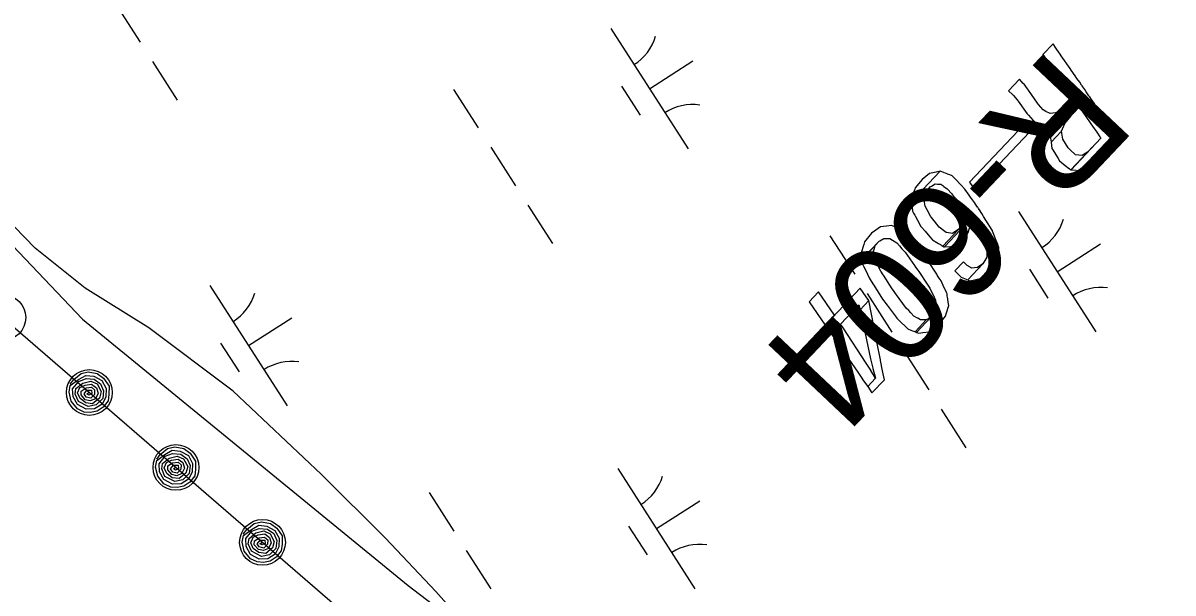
# Model space of a CAD drawing. Extents: x 3962991 to 3983549, y 181631 to 204078.
# Drawn here: x 3978273.5 to 3978675.2, y 190256.9 to 190456.2 of the extents above; entities that cross this region are included whole.
import ezdxf

# ---------------------------------------------------------------- set-up
doc = ezdxf.new("R2010")
doc.units = 0
for name, color, linetype in [('V-ANNO-MASK', 7, 'Continuous'), ('V-ANNO-MASK2', 7, 'Continuous'), ('V-RIVR-EDGE', 7, 'Continuous'), ('V-RIVR-RANG-IDEN', 7, 'Continuous'), ('V-RRAP-FSHR', 7, 'Continuous'), ('V-WETL-SWMP', 7, 'Continuous')]:
    doc.layers.add(name, color=color, linetype=linetype)

msp = doc.modelspace()

# ---------------------------------------------------------------- linework, layer by layer
at = {"layer": 'V-ANNO-MASK2'}
for points in [[(3978634.47, 190447.28), (3978633.33, 190448.94), (3978629.8, 190445.2), (3978630.94, 190443.55), (3978631.18, 190443.2), (3978632.34, 190441.52), (3978632.69, 190441.01), (3978635.76, 190436.57), (3978636.15, 190436.01), (3978637.58, 190433.93), (3978638.17, 190433.08), (3978639.11, 190431.71), (3978639.79, 190430.73), (3978640.01, 190430.42), (3978640.19, 190430.15), (3978630.52, 190419.92), (3978632.16, 190419.97), (3978634.8, 190421.35), (3978633.59, 190419.55), (3978632.41, 190416.48), (3978632.45, 190416.11), (3978642.52, 190426.77), (3978642.64, 190426.61), (3978643.24, 190425.74), (3978644.24, 190424.29), (3978644.56, 190423.82), (3978646.57, 190420.92), (3978647.09, 190420.16), (3978648.59, 190418.01), (3978649.68, 190416.43), (3978649.9, 190416.1), (3978649.9, 190416.1), (3978650, 190415.96), (3978650.04, 190415.9), (3978639.65, 190404.9), (3978643.27, 190404.58), (3978646.64, 190406.34), (3978649.82, 190409.44), (3978656.05, 190416.03), (3978655.95, 190416.18), (3978655.23, 190417.23), (3978653.57, 190419.63), (3978653.52, 190419.7), (3978653.43, 190419.83), (3978653.2, 190420.16), (3978652.11, 190421.74), (3978650.62, 190423.89), (3978650.1, 190424.66), (3978648.09, 190427.55), (3978647.77, 190428.02), (3978646.77, 190429.47), (3978646.17, 190430.35), (3978646.06, 190430.51), (3978645.89, 190430.75), (3978645.17, 190431.8), (3978644.96, 190432.1), (3978644.39, 190432.92), (3978643.72, 190433.89), (3978643.54, 190434.16), (3978643.32, 190434.46), (3978642.65, 190435.45), (3978641.7, 190436.81), (3978641.11, 190437.67), (3978639.68, 190439.74), (3978639.29, 190440.31), (3978636.22, 190444.75), (3978635.88, 190445.26), (3978634.71, 190446.93)], [(3978622.93, 190435.08), (3978621.61, 190436.53), (3978617.76, 190432.46), (3978619.22, 190431.14), (3978619.5, 190430.84), (3978620.83, 190429.33), (3978621.19, 190428.83), (3978624.32, 190424.46), (3978624.72, 190423.91), (3978626.37, 190422.07), (3978627.05, 190421.31), (3978628.5, 190420.48), (3978629.55, 190419.89), (3978630.07, 190419.91), (3978630.52, 190419.92), (3978636.85, 190426.63), (3978634.78, 190424.9), (3978634.2, 190424.8), (3978632.3, 190424.5), (3978630.82, 190425.3), (3978629.89, 190425.8), (3978628.3, 190427.7), (3978627.87, 190428.21), (3978624.8, 190432.65), (3978624.43, 190433.15), (3978623.21, 190434.76)], [(3978637.42, 190421.09), (3978639.63, 190423.71), (3978632.45, 190416.11), (3978632.48, 190415.87), (3978632.64, 190414.52), (3978636.3, 190418.39)], [(3978625.08, 190418.06), (3978623.25, 190420.71), (3978604.14, 190400.49), (3978605.97, 190397.85)], [(3978636.64, 190416.24), (3978636.29, 190418.38), (3978632.64, 190414.52), (3978632.91, 190412.29), (3978633.22, 190411.81), (3978635.13, 190408.82), (3978635.63, 190408.03), (3978637.6, 190406.38), (3978639.05, 190405.18), (3978639.34, 190404.93), (3978639.55, 190404.91), (3978645.37, 190411.07), (3978644.81, 190410.71), (3978643.47, 190409.87), (3978641.16, 190410.15), (3978639.28, 190411.89), (3978638.61, 190412.51), (3978636.75, 190415.55)], [(3978647.18, 190412.88), (3978645.37, 190411.07), (3978639.55, 190404.91), (3978639.65, 190404.9)], [(3978588.89, 190402.48), (3978587.58, 190401.42), (3978585.23, 190398.6), (3978585.02, 190398.04), (3978585.02, 190398.05), (3978583.8, 190394.89), (3978583.91, 190393.82), (3978593.93, 190404.42), (3978592.48, 190404.08), (3978590.21, 190403.54)], [(3978595.15, 190403.93), (3978593.93, 190404.42), (3978583.91, 190393.82), (3978584.08, 190392.22), (3978590.4, 190398.91), (3978590.89, 190399.18), (3978592.19, 190399.92), (3978592.96, 190399.89), (3978593.21, 190399.88), (3978594.19, 190399.84), (3978594.87, 190399.35), (3978595.25, 190399.08), (3978596.36, 190398.26), (3978597.93, 190396.44), (3978598.26, 190396.06), (3978599.23, 190394.92), (3978599.34, 190394.75), (3978600.74, 190392.44), (3978601.38, 190391.37), (3978601.43, 190391.14), (3978601.44, 190391.14), (3978601.9, 190389.18), (3978602.08, 190388.42), (3978601.74, 190386.33), (3978601.7, 190386.09), (3978600.31, 190383.97), (3978594.88, 190378.21), (3978595.25, 190377.99), (3978595.38, 190378), (3978604.37, 190387.51), (3978604.39, 190387.48), (3978605.21, 190386.24), (3978605.75, 190385.42), (3978605.9, 190385.19), (3978606.71, 190383.96), (3978608.89, 190380.37), (3978608.93, 190380.27), (3978609.01, 190380.06), (3978609.74, 190378.25), (3978610.24, 190376.99), (3978610.25, 190376.79), (3978610.24, 190376.01), (3978610.22, 190374.31), (3978609.89, 190373.76), (3978608.86, 190372.05), (3978603.53, 190366.4), (3978603.65, 190366.35), (3978603.65, 190366.35), (3978604.36, 190366.06), (3978607.94, 190366.86), (3978613.73, 190372.99), (3978614.23, 190376.5), (3978614.4, 190377.72), (3978614.35, 190377.85), (3978614.18, 190378.3), (3978614.13, 190378.44), (3978613.67, 190379.65), (3978613.47, 190380.2), (3978613.41, 190380.34), (3978612.93, 190381.63), (3978612.24, 190383.47), (3978612.15, 190383.68), (3978612.1, 190383.77), (3978609.89, 190387.32), (3978609.1, 190388.58), (3978608.95, 190388.81), (3978608.43, 190389.65), (3978607.64, 190390.91), (3978607.62, 190390.94), (3978607.56, 190391.01), (3978607.31, 190391.37), (3978607.04, 190391.75), (3978606.96, 190391.86), (3978606.26, 190392.85), (3978605.88, 190393.39), (3978604.88, 190394.79), (3978604.76, 190394.96), (3978604.06, 190395.95), (3978602.52, 190398.11), (3978602.38, 190398.26), (3978601.36, 190399.33), (3978601.01, 190399.7), (3978599.35, 190401.42), (3978598.4, 190402.41), (3978598.08, 190402.75), (3978597.25, 190403.08), (3978596.51, 190403.38), (3978596.32, 190403.46), (3978595.74, 190403.69), (3978595.31, 190403.86)], [(3978589, 190397.19), (3978590.4, 190398.91), (3978584.08, 190392.22), (3978584.11, 190392.01)], [(3978588.66, 190396.19), (3978589, 190397.19), (3978584.11, 190392.01), (3978584.17, 190391.43), (3978584.25, 190390.67), (3978584.27, 190390.43), (3978584.65, 190389.75), (3978585.07, 190388.98), (3978585.31, 190388.56), (3978586, 190387.3), (3978587.21, 190385.1), (3978587.54, 190384.71), (3978588.5, 190383.57), (3978588.51, 190383.58), (3978588.64, 190383.42), (3978590.33, 190381.42), (3978591.1, 190380.5), (3978591.23, 190380.34), (3978592.72, 190379.47), (3978593.3, 190379.13), (3978594.35, 190378.52), (3978594.48, 190378.45), (3978594.88, 190378.21), (3978600.31, 190383.97), (3978598.74, 190382.96), (3978598.25, 190382.65), (3978596.79, 190382.82), (3978595.98, 190382.91), (3978594.65, 190383.96), (3978594.49, 190384.09), (3978593.55, 190384.83), (3978591.91, 190386.88), (3978591.78, 190387.04), (3978590.85, 190388.21), (3978590.59, 190388.67), (3978589.36, 190390.85), (3978588.66, 190392.11), (3978588.57, 190392.69), (3978588.39, 190393.71), (3978588.24, 190394.63), (3978588.2, 190394.86)], [(3978604.37, 190387.45), (3978604.37, 190387.51), (3978595.38, 190378), (3978595.44, 190378), (3978597.53, 190378.11), (3978598.91, 190378.18), (3978600.02, 190378.97), (3978601.7, 190380.16), (3978603.6, 190382.76), (3978603.77, 190383.32), (3978604.34, 190385.32)], [(3978571.39, 190383.75), (3978569.93, 190382.72), (3978567.51, 190379.65), (3978567.22, 190378.76), (3978566.28, 190375.85), (3978566.48, 190374.44), (3978566.6, 190373.59), (3978572.58, 190379.92), (3978572.83, 190380.06), (3978574.23, 190380.84), (3978574.84, 190380.84), (3978575.34, 190380.85), (3978576.3, 190380.84), (3978577.25, 190380.25), (3978577.27, 190380.25), (3978578.79, 190379.3), (3978579.67, 190378.31), (3978580.58, 190377.27), (3978581.54, 190376.18), (3978581.63, 190376.06), (3978584.95, 190371.44), (3978585.35, 190370.89), (3978586.1, 190369.84), (3978586.44, 190369.32), (3978586.44, 190369.32), (3978589.36, 190364.85), (3978589.37, 190364.86), (3978589.6, 190364.5), (3978590.28, 190363.45), (3978590.81, 190362.41), (3978591.55, 190360.91), (3978592.21, 190359.59), (3978592.23, 190359.46), (3978592.44, 190358.08), (3978592.53, 190357.47), (3978592.62, 190356.86), (3978592.3, 190355.85), (3978592.3, 190355.86), (3978591.97, 190354.85), (3978590.66, 190353.31), (3978585.68, 190348.05), (3978586.44, 190347.73), (3978587.89, 190347.95), (3978590.1, 190348.27), (3978591.63, 190349.34), (3978595.77, 190353.72), (3978596.01, 190354.52), (3978596.89, 190357.48), (3978596.73, 190358.62), (3978596.6, 190359.6), (3978596.58, 190359.72), (3978596.5, 190360.3), (3978596.41, 190360.87), (3978596.33, 190361.49), (3978596.11, 190361.96), (3978595.61, 190363.04), (3978595.56, 190363.14), (3978594.93, 190364.48), (3978594.21, 190366.01), (3978593.6, 190366.96), (3978592.92, 190368.02), (3978592.69, 190368.38), (3978589.79, 190372.87), (3978589.43, 190373.37), (3978588.67, 190374.41), (3978588.27, 190374.96), (3978584.93, 190379.55), (3978584.83, 190379.67), (3978583.82, 190380.7), (3978582.86, 190381.68), (3978581.93, 190382.62), (3978580.69, 190383.87), (3978580.68, 190383.88), (3978579.6, 190384.33), (3978578.9, 190384.61), (3978578.54, 190384.76), (3978578.1, 190384.94), (3978577.63, 190385.14), (3978577.54, 190385.17), (3978576.88, 190385.44), (3978575.12, 190385.21), (3978573.06, 190384.93)], [(3978571.26, 190378.4), (3978572.58, 190379.92), (3978566.6, 190373.59), (3978566.62, 190373.48)], [(3978570.92, 190377.34), (3978571.26, 190378.39), (3978566.62, 190373.48), (3978566.7, 190372.87), (3978566.78, 190372.32), (3978566.84, 190371.86), (3978567.17, 190371.18), (3978567.67, 190370.11), (3978567.68, 190370.1), (3978568.49, 190368.4), (3978569.1, 190367.12), (3978569.85, 190365.92), (3978570.65, 190364.66), (3978570.66, 190364.66), (3978570.73, 190364.53), (3978573.82, 190359.66), (3978574.22, 190359.12), (3978574.99, 190358.08), (3978575.36, 190357.59), (3978578.5, 190353.35), (3978578.75, 190353.01), (3978579.62, 190352.17), (3978580.41, 190351.41), (3978581.54, 190350.31), (3978582.54, 190349.35), (3978582.61, 190349.28), (3978583.71, 190348.83), (3978583.71, 190348.84), (3978584.19, 190348.64), (3978584.68, 190348.45), (3978585.13, 190348.27), (3978589.03, 190352.39), (3978588.4, 190352.39), (3978587.72, 190352.39), (3978587.06, 190352.39), (3978586.08, 190352.96), (3978585.99, 190353.01), (3978584.76, 190353.72), (3978583.68, 190354.87), (3978582.93, 190355.66), (3978582.09, 190356.55), (3978581.81, 190356.85), (3978578.69, 190361.12), (3978578.33, 190361.62), (3978577.57, 190362.66), (3978577.19, 190363.23), (3978574.07, 190368.06), (3978573.98, 190368.19), (3978573.18, 190369.44), (3978572.52, 190370.74), (3978571.88, 190371.98), (3978571.03, 190373.65), (3978571.02, 190373.66), (3978570.82, 190375.03), (3978570.68, 190375.92), (3978570.61, 190376.37)], [(3978603.33, 190371.47), (3978602.07, 190372.72), (3978599.03, 190369.5), (3978600.3, 190368.26), (3978601.18, 190367.4), (3978601.28, 190367.3), (3978601.81, 190367.09), (3978602.96, 190366.62), (3978603.1, 190366.57), (3978603.53, 190366.4), (3978608.87, 190372.05), (3978607.01, 190370.71), (3978606.8, 190370.69), (3978605.02, 190370.49), (3978604.55, 190370.76), (3978604.43, 190370.83)], [(3978613.46, 190372.62), (3978613.73, 190372.99), (3978607.94, 190366.86), (3978608.05, 190366.88), (3978611.15, 190369.38), (3978611.16, 190369.39)], [(3978557, 190354.06), (3978551.38, 190362.21), (3978548.11, 190358.75), (3978553.73, 190350.6)], [(3978568.12, 190360.42), (3978565.96, 190363.54), (3978550.44, 190347.11), (3978552.6, 190344), (3978565.53, 190357.68), (3978565.91, 190355.94), (3978568.98, 190359.19)], [(3978572.39, 190341.8), (3978568.97, 190359.19), (3978565.91, 190355.94), (3978569.59, 190338.83), (3978569.68, 190338.38), (3978570.36, 190335.54), (3978570.4, 190335.39), (3978571.32, 190331.99), (3978568.59, 190329.1), (3978570.1, 190326.91), (3978574.41, 190331.47), (3978573.8, 190334.61), (3978573.09, 190338.23), (3978573.06, 190338.39), (3978572.48, 190341.34)], [(3978593.26, 190350.48), (3978595.76, 190353.72), (3978591.63, 190349.34), (3978593.26, 190350.48)], [(3978559.98, 190349.67), (3978559.15, 190350.93), (3978555.89, 190347.48), (3978556.75, 190346.25), (3978565.13, 190334.11), (3978565.35, 190333.8), (3978566.77, 190331.73), (3978566.84, 190331.63), (3978568.59, 190329.1), (3978571.32, 190331.99), (3978569.74, 190334.69), (3978569.67, 190334.8), (3978568.33, 190336.95), (3978568.12, 190337.28)], [(3978590.36, 190353.15), (3978589.02, 190352.39), (3978585.13, 190348.27), (3978585.58, 190348.08), (3978585.68, 190348.05), (3978590.66, 190353.31)]]:
    msp.add_lwpolyline(points, close=True, dxfattribs=at)
at = {"layer": 'V-RIVR-EDGE'}
msp.add_lwpolyline([(3978267.68, 190380.77), (3978294.28, 190352.69), (3978408.08, 190259.57), (3978433.21, 190240.36), (3978455.37, 190213.76), (3978511.54, 190184.2), (3978524.84, 190166.46), (3978539.62, 190145.77), (3978554.4, 190123.6), (3978576.57, 190113.26), (3978610.56, 190114.74), (3978623.86, 190101.43), (3978619.43, 190085.18), (3978629.77, 190058.57), (3978653.42, 190073.35), (3978663.77, 190102.91), (3978687.41, 190108.82)], dxfattribs=at)
at = {"layer": 'V-RRAP-FSHR'}
for points in [[(3978230.21, 190384.64), (3978410.97, 190228.08), (3978569.88, 190085.19), (3978817.65, 189855.89)], [(3978290, 190329.93), (3978291.28, 190331.57), (3978293.83, 190333.62), (3978296.33, 190334.24), (3978299.49, 190333.63), (3978301.7, 190331.99), (3978303.6, 190329.26), (3978303.56, 190326.36), (3978303.3, 190324.1), (3978301.56, 190321.86), (3978299.44, 190320.48), (3978297.13, 190320), (3978294.91, 190320.18), (3978292.55, 190321.29), (3978290.37, 190324), (3978289.65, 190327.1), (3978290.04, 190329.47), (3978292.9, 190331.52), (3978295.47, 190333.01), (3978298.24, 190332.74), (3978301.07, 190331.18), (3978302.54, 190328.44), (3978302.44, 190325.43), (3978301.15, 190322.95), (3978298.55, 190321.29), (3978295.57, 190321.16), (3978292.55, 190322.81), (3978291.04, 190325.54), (3978290.87, 190328.33), (3978293, 190330.93), (3978295.59, 190331.9), (3978298.42, 190331.69), (3978300.67, 190330.09), (3978301.7, 190327.65), (3978301.38, 190324.91), (3978299.13, 190322.72), (3978296.35, 190322.11), (3978292.91, 190323.89), (3978291.75, 190326.48), (3978292.02, 190328.37), (3978294.4, 190330.3), (3978297.19, 190331.02), (3978299.41, 190330.02), (3978300.85, 190327.34), (3978300.23, 190325.06), (3978297.84, 190323.1), (3978295.45, 190323.43), (3978293.52, 190324.91), (3978292.63, 190326.88), (3978293.43, 190328.78), (3978295.23, 190329.62), (3978297.51, 190329.97), (3978299.16, 190328.7), (3978299.75, 190326.83), (3978298.81, 190324.85), (3978297.04, 190324.15), (3978295.31, 190324.52), (3978293.86, 190326.2), (3978293.89, 190327.53), (3978295.55, 190328.64), (3978297.47, 190328.84), (3978298.57, 190327.93), (3978298.49, 190326.37), (3978297.2, 190325.01), (3978295.62, 190325.41), (3978294.87, 190326.52), (3978295.86, 190327.84), (3978297.5, 190327.81), (3978297.6, 190326.63), (3978296.58, 190326.12), (3978295.83, 190326.51), (3978296.7, 190327.07)], [(3978320.24, 190303.74), (3978321.51, 190305.39), (3978324.06, 190307.43), (3978326.57, 190308.05), (3978329.72, 190307.45), (3978331.94, 190305.8), (3978333.83, 190303.07), (3978333.79, 190300.17), (3978333.54, 190297.91), (3978331.79, 190295.67), (3978329.67, 190294.29), (3978327.36, 190293.82), (3978325.15, 190293.99), (3978322.79, 190295.11), (3978320.6, 190297.81), (3978319.88, 190300.91), (3978320.27, 190303.28), (3978323.13, 190305.33), (3978325.7, 190306.83), (3978328.48, 190306.55), (3978331.31, 190304.99), (3978332.77, 190302.25), (3978332.68, 190299.24), (3978331.38, 190296.76), (3978328.78, 190295.1), (3978325.81, 190294.97), (3978322.78, 190296.62), (3978321.28, 190299.35), (3978321.1, 190302.14), (3978323.24, 190304.74), (3978325.82, 190305.71), (3978328.66, 190305.5), (3978330.91, 190303.9), (3978331.94, 190301.47), (3978331.61, 190298.73), (3978329.37, 190296.53), (3978326.59, 190295.92), (3978323.14, 190297.7), (3978321.98, 190300.3), (3978322.26, 190302.18), (3978324.63, 190304.11), (3978327.42, 190304.83), (3978329.65, 190303.83), (3978331.09, 190301.16), (3978330.46, 190298.87), (3978328.07, 190296.92), (3978325.68, 190297.24), (3978323.75, 190298.72), (3978322.87, 190300.69), (3978323.66, 190302.59), (3978325.47, 190303.43), (3978327.75, 190303.78), (3978329.39, 190302.51), (3978329.98, 190300.64), (3978329.05, 190298.67), (3978327.27, 190297.96), (3978325.54, 190298.33), (3978324.1, 190300.01), (3978324.12, 190301.34), (3978325.79, 190302.46), (3978327.7, 190302.65), (3978328.81, 190301.74), (3978328.73, 190300.18), (3978327.44, 190298.82), (3978325.85, 190299.23), (3978325.11, 190300.33), (3978326.09, 190301.65), (3978327.73, 190301.62), (3978327.84, 190300.45), (3978326.82, 190299.94), (3978326.06, 190300.32), (3978326.94, 190300.88)], [(3978350.48, 190277.55), (3978351.75, 190279.2), (3978354.3, 190281.25), (3978356.8, 190281.86), (3978359.96, 190281.26), (3978362.17, 190279.61), (3978364.07, 190276.89), (3978364.03, 190273.98), (3978363.77, 190271.72), (3978362.03, 190269.48), (3978359.91, 190268.11), (3978357.6, 190267.63), (3978355.39, 190267.8), (3978353.02, 190268.92), (3978350.84, 190271.62), (3978350.12, 190274.72), (3978350.51, 190277.1), (3978353.37, 190279.15), (3978355.94, 190280.64), (3978358.72, 190280.36), (3978361.54, 190278.8), (3978363.01, 190276.06), (3978362.91, 190273.05), (3978361.62, 190270.57), (3978359.02, 190268.91), (3978356.04, 190268.78), (3978353.02, 190270.43), (3978351.52, 190273.17), (3978351.34, 190275.95), (3978353.47, 190278.55), (3978356.06, 190279.53), (3978358.9, 190279.32), (3978361.15, 190277.71), (3978362.17, 190275.28), (3978361.85, 190272.54), (3978359.6, 190270.34), (3978356.82, 190269.73), (3978353.38, 190271.52), (3978352.22, 190274.11), (3978352.5, 190275.99), (3978354.87, 190277.93), (3978357.66, 190278.65), (3978359.89, 190277.64), (3978361.32, 190274.97), (3978360.7, 190272.68), (3978358.31, 190270.73), (3978355.92, 190271.05), (3978353.99, 190272.53), (3978353.1, 190274.5), (3978353.9, 190276.41), (3978355.7, 190277.24), (3978357.98, 190277.59), (3978359.63, 190276.32), (3978360.22, 190274.45), (3978359.28, 190272.48), (3978357.51, 190271.77), (3978355.78, 190272.14), (3978354.33, 190273.82), (3978354.36, 190275.15), (3978356.02, 190276.27), (3978357.94, 190276.47), (3978359.04, 190275.55), (3978358.96, 190273.99), (3978357.67, 190272.63), (3978356.09, 190273.04), (3978355.35, 190274.14), (3978356.33, 190275.46), (3978357.97, 190275.43), (3978358.08, 190274.26), (3978357.05, 190273.75), (3978356.3, 190274.13), (3978357.17, 190274.69)]]:
    msp.add_lwpolyline(points, dxfattribs=at)
for centre in [(3978266.49, 190353.22), (3978296.73, 190327.03), (3978326.96, 190300.84), (3978357.2, 190274.65)]:
    msp.add_circle(centre, 8, dxfattribs=at)
at = {"layer": 'V-WETL-SWMP'}
for p, q in [((3978305.86, 190462.9), (3978314.49, 190449.43)), ((3978478.86, 190454.24), (3978505.84, 190412.15)), ((3978318.81, 190442.7), (3978327.45, 190429.23)), ((3978492.35, 190433.2), (3978507.5, 190442.91)), ((3978482.62, 190434.08), (3978489.09, 190423.98)), ((3978423.95, 190432.95), (3978432.59, 190419.48)), ((3978436.9, 190412.74), (3978445.54, 190399.27)), ((3978449.86, 190392.54), (3978458.49, 190379.07)), ((3978621.31, 190390.29), (3978648.29, 190348.2)), ((3978277.74, 190377.42), (3978270.47, 190385.02)), ((3978555.43, 190381.82), (3978564.06, 190368.35)), ((3978634.8, 190369.24), (3978649.95, 190378.96)), ((3978295.22, 190363.46), (3978277.74, 190377.42)), ((3978625.06, 190370.13), (3978631.54, 190360.03)), ((3978317.46, 190349.58), (3978295.22, 190363.46)), ((3978338.82, 190364.47), (3978365.81, 190322.38)), ((3978568.38, 190361.61), (3978577.01, 190348.14)), ((3978346.97, 190327.51), (3978317.46, 190349.58)), ((3978352.32, 190343.42), (3978367.47, 190353.14)), ((3978342.58, 190344.31), (3978349.06, 190334.21)), ((3978581.33, 190341.41), (3978589.97, 190327.94)), ((3978377.8, 190298.33), (3978346.97, 190327.51)), ((3978594.28, 190321.2), (3978602.92, 190307.73)), ((3978400.18, 190276.14), (3978377.8, 190298.33)), ((3978481.27, 190300.52), (3978508.26, 190258.43)), ((3978415.39, 190292.04), (3978424.03, 190278.57)), ((3978494.77, 190279.47), (3978509.92, 190289.19)), ((3978485.03, 190280.36), (3978491.51, 190270.26)), ((3978417.75, 190257.43), (3978400.18, 190276.14)), ((3978428.35, 190271.84), (3978436.98, 190258.37)), ((3978429.87, 190243.97), (3978417.75, 190257.43))]:
    msp.add_line(p, q, dxfattribs=at)
for centre, start, end in [((3978477.64, 190456.58), 301.8919, 343.4355), ((3978507.46, 190410.07), 81.8919, 123.4355), ((3978620.09, 190392.63), 301.8919, 343.4355), ((3978337.61, 190366.8), 301.8919, 343.4355), ((3978649.91, 190346.12), 81.8919, 123.4355), ((3978367.43, 190320.3), 81.8919, 123.4355), ((3978480.06, 190302.85), 301.8919, 343.4355), ((3978509.87, 190256.35), 81.8919, 123.4355)]:
    msp.add_arc(centre, 17.62, start, end, dxfattribs=at)

# ---------------------------------------------------------------- texts
at = {"layer": 'V-ANNO-MASK'}
msp.add_text('R-604  ', height=41.5, rotation=226.6221, dxfattribs=at).set_placement((3978632.9, 190448.48))
at = {"layer": 'V-RIVR-RANG-IDEN'}
msp.add_text('R-604  ', height=41.5, rotation=226.6221, dxfattribs=at).set_placement((3978632.9, 190448.48))

doc.saveas('drawing.dxf')
